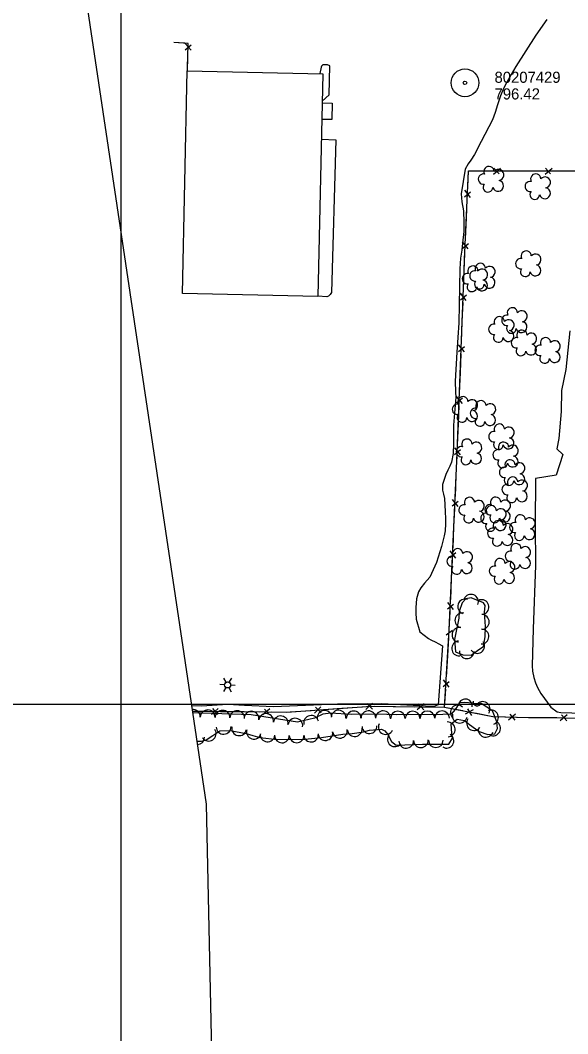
# Model space of a CAD drawing. Extents: x 591954 to 597000, y 198576 to 213500.
# Drawn here: x 593445 to 593741, y 209322 to 209870 of the extents above; entities that cross this region are included whole.
import ezdxf

# ---------------------------------------------------------------- set-up
doc = ezdxf.new("R2010")
doc.units = 0
for name, color, linetype in [('Level 10', 7, 'Continuous'), ('Level 12', 7, 'Continuous'), ('Level 14', 7, 'Continuous'), ('Level 15', 7, 'Continuous'), ('Level 17', 7, 'Continuous'), ('Level 18', 7, 'Continuous'), ('Level 4', 7, 'Continuous'), ('Level 6', 7, 'Continuous')]:
    doc.layers.add(name, color=color, linetype=linetype)

msp = doc.modelspace()

# ---------------------------------------------------------------- linework, layer by layer
at = {"layer": 'Level 10'}
for p, q in [((593500, 209500), (593500, 210500)), ((593500, 208500), (593500, 210000)), ((593000, 209500), (595000, 209500)), ((593000, 209500), (595000, 209500))]:
    msp.add_line(p, q, dxfattribs=at)
at = {"layer": 'Level 12'}
msp.add_lwpolyline([(593609.02, 209840.64), (593606.39, 209720.3), (593533.06, 209721.91), (593535.69, 209842.25), (593609.02, 209840.64)], dxfattribs=at)
at = {"layer": 'Level 14'}
for p, q in [((593555.86, 209510.45), (593553.26, 209510.52)), ((593556.62, 209508.96), (593555.26, 209506.77)), ((593556.7, 209511.81), (593555.5, 209514.11)), ((593558.4, 209511.8), (593559.76, 209514.03)), ((593559.14, 209510.36), (593561.66, 209510.29)), ((593558.26, 209508.91), (593559.5, 209506.73))]:
    msp.add_line(p, q, dxfattribs=at)
msp.add_circle((593557.5, 209510.38), 1.64, dxfattribs=at)
at = {"layer": 'Level 15'}
for p, q in [((593534.56, 209853.57), (593537.79, 209856.3)), ((593537.85, 209853.45), (593534.58, 209857.02)), ((593701.39, 209786.4), (593705.1, 209789.64)), ((593701.55, 209789.64), (593704.35, 209786.47)), ((593729.25, 209786.43), (593732.96, 209789.68)), ((593729.41, 209789.67), (593732.21, 209786.51)), ((593688.89, 209773.81), (593685.82, 209777.66)), ((593685.66, 209774.12), (593688.95, 209776.77)), ((593684.44, 209746.28), (593687.72, 209748.95)), ((593687.67, 209745.98), (593684.58, 209749.82)), ((593683.38, 209718.44), (593686.65, 209721.11)), ((593686.61, 209718.14), (593683.51, 209721.98)), ((593682.31, 209690.6), (593685.59, 209693.27)), ((593685.54, 209690.3), (593682.45, 209694.14)), ((593681.25, 209662.76), (593684.52, 209665.43)), ((593684.48, 209662.46), (593681.38, 209666.3)), ((593680.18, 209634.92), (593683.46, 209637.59)), ((593683.41, 209634.62), (593680.32, 209638.46)), ((593678.94, 209607.1), (593682.24, 209609.74)), ((593682.17, 209606.78), (593679.1, 209610.64)), ((593677.68, 209579.27), (593680.97, 209581.91)), ((593680.91, 209578.95), (593677.84, 209582.81)), ((593676.41, 209551.43), (593679.71, 209554.08)), ((593679.64, 209551.12), (593676.57, 209554.98)), ((593675.73, 209537.37), (593679.07, 209539.97)), ((593674.07, 209509.56), (593677.41, 209512.16)), ((593677.3, 209509.2), (593674.28, 209513.1)), ((593608.01, 209498.57), (593604.53, 209495.08)), ((593608.07, 209495.33), (593605.06, 209498.29)), ((593635.83, 209500.52), (593632.3, 209497.08)), ((593635.84, 209497.28), (593632.87, 209500.29)), ((593663.81, 209500.1), (593660.05, 209496.91)), ((593663.59, 209496.86), (593660.84, 209500.07)), ((593552.47, 209497.63), (593548.74, 209494.42)), ((593552.28, 209494.4), (593549.51, 209497.58)), ((593580.34, 209497.37), (593576.59, 209494.18)), ((593580.13, 209494.14), (593577.38, 209497.34)), ((593690.33, 209496.96), (593686.06, 209494.49)), ((593689.55, 209493.81), (593687.41, 209497.46)), ((593713.25, 209494.55), (593709.45, 209491.4)), ((593713, 209491.32), (593710.28, 209494.56)), ((593741.08, 209494.2), (593737.33, 209490.99)), ((593740.88, 209490.96), (593738.11, 209494.16))]:
    msp.add_line(p, q, dxfattribs=at)
for points in [[(593535.82, 209842.26), (593536.13, 209856.97), (593528.45, 209857.53)], [(593534.32, 209857.11), (593528.45, 209857.53)], [(593535.82, 209842.26), (593536.03, 209852.21)], [(593677.4, 209540.09), (593681.55, 209631.44), (593686.02, 209748.26), (593687.78, 209788.12), (593755.63, 209788.2), (593836.66, 209786.76), (593898.23, 209785.53), (593935.34, 209785.89)], [(593687.39, 209779.3), (593687.78, 209788.12), (593690.27, 209788.13)], [(593690.27, 209788.13), (593700.22, 209788.14)], [(593706.81, 209788.15), (593718.13, 209788.16)], [(593718.13, 209788.16), (593728.08, 209788.17)], [(593734.67, 209788.18), (593745.99, 209788.19)], [(593686.66, 209762.78), (593687.1, 209772.72)], [(593686.16, 209751.47), (593686.66, 209762.78)], [(593685.51, 209734.94), (593685.89, 209744.89)], [(593685.08, 209723.63), (593685.51, 209734.94)], [(593684.44, 209707.1), (593684.82, 209717.05)], [(593684.01, 209695.79), (593684.44, 209707.1)], [(593683.38, 209679.26), (593683.76, 209689.21)], [(593682.95, 209667.95), (593683.38, 209679.26)], [(593682.31, 209651.42), (593682.69, 209661.37)], [(593681.88, 209640.11), (593682.31, 209651.42)], [(593681.19, 209623.58), (593681.55, 209631.44), (593681.63, 209633.53)], [(593680.68, 209612.27), (593681.19, 209623.58)], [(593679.93, 209595.75), (593680.38, 209605.7)], [(593679.41, 209584.44), (593679.93, 209595.75)], [(593678.66, 209567.92), (593679.11, 209577.87)], [(593678.15, 209556.61), (593678.66, 209567.92)], [(593677.4, 209540.09), (593677.85, 209550.04)], [(593674.9, 209498.2), (593677.4, 209540.09)], [(593676.56, 209526.01), (593677.15, 209535.95)], [(593930.34, 209535.04), (593929.17, 209489.19), (593903.45, 209489.12), (593842.75, 209490.76), (593793.01, 209491.76), (593759.71, 209492.3), (593720.19, 209492.64), (593700.91, 209493.12)], [(593675.88, 209514.71), (593676.56, 209526.01)], [(593674.9, 209498.2), (593675.49, 209508.14)], [(593674.9, 209498.2), (593635.23, 209498.76), (593589.59, 209495.52), (593566.52, 209495.8), (593538.46, 209495.98)], [(593630.52, 209498.43), (593619.22, 209497.63)], [(593647.04, 209498.6), (593637.09, 209498.74)], [(593658.36, 209498.44), (593647.04, 209498.6)], [(593674.9, 209498.2), (593664.94, 209498.34)], [(593700.91, 209493.12), (593674.9, 209498.2)], [(593684.68, 209496.29), (593674.9, 209498.2)], [(593547.04, 209495.93), (593538.46, 209495.98)], [(593563.58, 209495.82), (593553.62, 209495.89)], [(593574.9, 209495.7), (593566.52, 209495.8), (593563.58, 209495.82)], [(593591.43, 209495.65), (593589.59, 209495.52), (593581.48, 209495.62)], [(593602.73, 209496.45), (593591.43, 209495.65)], [(593619.22, 209497.63), (593609.29, 209496.92)], [(593700.91, 209493.12), (593691.14, 209495.03)], [(593707.79, 209492.95), (593700.91, 209493.12)], [(593724.32, 209492.61), (593720.19, 209492.64), (593714.37, 209492.79)], [(593735.64, 209492.51), (593724.32, 209492.61)]]:
    msp.add_lwpolyline(points, dxfattribs=at)
at = {"layer": 'Level 17'}
for points in [[(593730.24, 209869.94), (593724.25, 209861.53), (593713.46, 209844.56), (593710.85, 209840.23), (593708.36, 209835.74), (593706.76, 209832.59), (593705.11, 209828.77), (593703.41, 209823.91), (593702.24, 209819.67), (593700.68, 209815.73), (593694.64, 209804.07), (593691.09, 209797.06), (593688.98, 209793.88), (593687.56, 209791.92), (593685.9, 209789.01), (593683.75, 209775.68), (593684.1, 209771.33), (593685.02, 209766.48), (593685.34, 209760.31), (593685.21, 209755.4), (593684.53, 209749.16), (593684.16, 209745.23), (593683.48, 209740.99), (593683.04, 209735.28), (593682.57, 209706.04), (593681.55, 209690.13), (593680.62, 209674.59), (593680.75, 209668.6), (593681, 209665.93), (593679.64, 209650.79), (593679.75, 209640.71), (593679.43, 209635.38), (593678.61, 209630.72), (593677.69, 209628.5), (593676.64, 209626.49), (593675.55, 209624.13), (593673.75, 209618.74), (593673.74, 209615.66), (593674.2, 209613.52), (593674.76, 209611.05), (593674.99, 209607.77), (593675.13, 209603.93), (593675.28, 209600.25), (593675.42, 209597.48), (593675.14, 209593.68), (593674.55, 209590.92), (593673.15, 209585.19), (593670.51, 209576.52), (593666.84, 209568.57), (593664.08, 209565.38), (593662.08, 209562.76), (593660.74, 209560.6), (593659.64, 209556.81), (593659.3, 209552.29), (593659.33, 209549.28), (593659.54, 209545.93), (593661.52, 209538.98), (593666.12, 209535.4), (593667.48, 209534.72)], [(593608.7, 209825.82), (593612.38, 209829.19), (593612.83, 209844.98), (593611.45, 209845.52), (593609.02, 209845.45), (593608.31, 209844.71), (593608.11, 209844.14), (593607.33, 209840.68)], [(593608.68, 209824.87), (593614.14, 209824.7), (593613.87, 209815.82), (593608.48, 209815.9)], [(593608.25, 209805.33), (593616.13, 209804.92), (593613.66, 209722.48), (593613.02, 209721.28), (593612.12, 209720.44), (593611.11, 209720.11), (593606.39, 209720.44)], [(593742.65, 209701.79), (593740.45, 209680.73), (593738.15, 209669.51), (593737.87, 209658.06), (593736.71, 209643.58), (593735.49, 209637.93), (593738.72, 209634.82), (593735.25, 209623.68), (593724, 209621.83), (593723.8, 209597.27), (593723.95, 209574.93), (593722.78, 209540.7)], [(593722.78, 209540.7), (593722.16, 209520.71), (593722.39, 209517.72), (593723.17, 209514.44), (593724.03, 209511.56), (593725.14, 209509.02), (593726.87, 209505.75), (593732.23, 209498.44), (593735.82, 209495.83), (593737.65, 209495.42), (593767.42, 209494.55)], [(593673.66, 209531.48), (593671.44, 209499.63), (593669, 209498.74), (593664.49, 209498.96), (593641, 209500.15), (593616.93, 209500.01), (593582.29, 209498.56), (593566.61, 209499.17), (593557.62, 209499.78), (593543.47, 209498.98), (593538, 209499.11)], [(593667.48, 209534.72), (593670.14, 209533.5), (593671.45, 209532.84), (593673.66, 209531.48)]]:
    msp.add_lwpolyline(points, dxfattribs=at)
at = {"layer": 'Level 18'}
for points in [[(593696.43, 209549.48), (593696.76, 209553.24), (593695.95, 209554.74), (593689.32, 209557.5), (593686.32, 209556.98), (593684.42, 209554.7), (593682.73, 209550.04), (593682.58, 209546.53), (593680.25, 209534.89), (593680.76, 209528.29), (593684.76, 209526.57), (593689.3, 209526.42), (593693.3, 209529.46), (593695.88, 209531.22), (593696.89, 209536.36), (593697.03, 209542.01), (593696.43, 209549.48)], [(593689.99, 209500.56), (593685.76, 209500.88), (593682.87, 209500.62), (593680.58, 209497.07), (593678.34, 209494.55), (593673.94, 209494.45), (593648.79, 209494.24), (593638.47, 209494.54), (593624.38, 209494.35), (593613.37, 209495.09), (593609.04, 209494.56), (593604.57, 209492.43), (593595.23, 209490.31), (593570.31, 209494.29), (593538.58, 209495.21)], [(593540.84, 209480.05), (593543.43, 209480.02), (593545.93, 209480.63), (593549.58, 209483.04), (593553.28, 209485.59), (593558.99, 209485.77), (593567.56, 209484.1), (593571.23, 209483.05), (593574.95, 209481.95), (593584.51, 209480.94), (593599.31, 209481.12), (593608.35, 209481.92), (593619.78, 209483.74), (593624.86, 209484.17), (593631.09, 209485.04), (593634.17, 209486.01), (593640.71, 209486.38), (593642.63, 209485.5), (593644.2, 209483.53), (593646.19, 209479.75), (593648.6, 209477.88), (593662.9, 209478.45), (593673.21, 209478.43), (593677.2, 209478.33), (593679.21, 209481.63), (593678.79, 209484.04), (593678.49, 209489.32), (593681.67, 209491.93), (593685.61, 209491.12), (593688.31, 209488.94), (593693.54, 209485.16), (593698.18, 209483.5), (593701.95, 209483.9), (593703.42, 209486.84), (593703.17, 209490.48), (593700.72, 209496.39), (593694.69, 209500.36)], [(593689.99, 209500.56), (593694.69, 209500.36)]]:
    msp.add_lwpolyline(points, dxfattribs=at)
for centre, radius, start, end in [((593698.86, 209787.76), 2.78, 1.3946, 209.1675), ((593703.9, 209785.91), 2.97, 278.4237, 139.6575), ((593695.86, 209783.69), 2.78, 78.0716, 279.0826), ((593703.79, 209780.05), 2.97, 196.0745, 79.0477), ((593724.16, 209783.76), 2.78, 1.3946, 209.1675), ((593729.2, 209781.9), 2.97, 278.4237, 139.6575), ((593698.32, 209779.29), 2.61, 140.7797, 358.7123), ((593721.16, 209779.68), 2.78, 78.0716, 279.0826), ((593729.09, 209776.05), 2.97, 196.0745, 79.0477), ((593723.62, 209775.28), 2.61, 140.7797, 358.7123), ((593718.99, 209742.11), 2.78, 1.3946, 209.1675), ((593715.99, 209738.03), 2.78, 78.0716, 279.0826), ((593724.04, 209740.25), 2.97, 278.4237, 139.6575), ((593690.14, 209733.97), 2.78, 1.3946, 209.1675), ((593691.2, 209731.37), 2.78, 78.0716, 279.0826), ((593694.2, 209735.45), 2.78, 1.3946, 209.1675), ((593695.18, 209732.12), 2.97, 278.4237, 139.6575), ((593699.24, 209733.59), 2.97, 278.4237, 139.6575), ((593718.45, 209733.64), 2.61, 140.7797, 358.7123), ((593723.92, 209734.4), 2.97, 196.0745, 79.0477), ((593687.14, 209729.9), 2.78, 78.0716, 279.0826), ((593693.66, 209726.97), 2.61, 140.7797, 358.7123), ((593695.07, 209726.26), 2.97, 196.0745, 79.0477), ((593699.13, 209727.73), 2.97, 196.0745, 79.0477), ((593689.6, 209725.5), 2.61, 140.7797, 358.7123), ((593711.52, 209711.45), 2.78, 1.3946, 209.1675), ((593716.56, 209709.6), 2.97, 278.4237, 139.6575), ((593704.44, 209706.63), 2.78, 1.3946, 209.1675), ((593708.52, 209707.38), 2.78, 78.0716, 279.0826), ((593709.48, 209704.77), 2.97, 278.4237, 139.6575), ((593716.45, 209703.74), 2.97, 196.0745, 79.0477), ((593701.44, 209702.55), 2.78, 78.0716, 279.0826), ((593709.37, 209698.92), 2.97, 196.0745, 79.0477), ((593710.98, 209702.98), 2.61, 140.7797, 358.7123), ((593716.65, 209699.32), 2.78, 1.3946, 209.1675), ((593703.9, 209698.16), 2.61, 140.7797, 358.7123), ((593713.65, 209695.25), 2.78, 78.0716, 279.0826), ((593721.7, 209697.47), 2.97, 278.4237, 139.6575), ((593729.44, 209695.26), 2.78, 1.3946, 209.1675), ((593734.48, 209693.4), 2.97, 278.4237, 139.6575), ((593716.12, 209690.85), 2.61, 140.7797, 358.7123), ((593721.59, 209691.61), 2.97, 196.0745, 79.0477), ((593726.44, 209691.18), 2.78, 78.0716, 279.0826), ((593734.37, 209687.55), 2.97, 196.0745, 79.0477), ((593728.9, 209686.78), 2.61, 140.7797, 358.7123), ((593684.74, 209663.39), 2.78, 1.3946, 209.1675), ((593689.78, 209661.53), 2.97, 278.4237, 139.6575), ((593694.5, 209661.23), 2.78, 1.3946, 209.1675), ((593699.54, 209659.37), 2.97, 278.4237, 139.6575), ((593681.74, 209659.31), 2.78, 78.0716, 279.0826), ((593689.67, 209655.68), 2.97, 196.0745, 79.0477), ((593691.5, 209657.15), 2.78, 78.0716, 279.0826), ((593684.2, 209654.91), 2.61, 140.7797, 358.7123), ((593693.96, 209652.75), 2.61, 140.7797, 358.7123), ((593699.43, 209653.52), 2.97, 196.0745, 79.0477), ((593704.48, 209648.6), 2.78, 1.3946, 209.1675), ((593701.48, 209644.53), 2.78, 78.0716, 279.0826), ((593709.52, 209646.74), 2.97, 278.4237, 139.6575), ((593686.94, 209640.46), 2.78, 1.3946, 209.1675), ((593691.98, 209638.6), 2.97, 278.4237, 139.6575), ((593703.94, 209640.13), 2.61, 140.7797, 358.7123), ((593706.73, 209638.81), 2.78, 1.3946, 209.1675), ((593709.41, 209640.89), 2.97, 196.0745, 79.0477), ((593683.94, 209636.39), 2.78, 78.0716, 279.0826), ((593691.87, 209632.75), 2.97, 196.0745, 79.0477), ((593703.73, 209634.73), 2.78, 78.0716, 279.0826), ((593711.77, 209636.95), 2.97, 278.4237, 139.6575), ((593686.4, 209631.99), 2.61, 140.7797, 358.7123), ((593706.19, 209630.33), 2.61, 140.7797, 358.7123), ((593710.27, 209629.27), 2.78, 1.3946, 209.1675), ((593711.66, 209631.1), 2.97, 196.0745, 79.0477), ((593715.31, 209627.42), 2.97, 278.4237, 139.6575), ((593707.27, 209625.2), 2.78, 78.0716, 279.0826), ((593715.2, 209621.56), 2.97, 196.0745, 79.0477), ((593708.67, 209615.92), 2.78, 78.0716, 279.0826), ((593709.73, 209620.8), 2.61, 140.7797, 358.7123), ((593711.67, 209620), 2.78, 1.3946, 209.1675), ((593716.71, 209618.14), 2.97, 278.4237, 139.6575), ((593711.13, 209611.52), 2.61, 140.7797, 358.7123), ((593716.6, 209612.29), 2.97, 196.0745, 79.0477), ((593685.33, 209604.94), 2.78, 78.0716, 279.0826), ((593688.33, 209609.01), 2.78, 1.3946, 209.1675), ((593693.38, 209607.16), 2.97, 278.4237, 139.6575), ((593699.49, 209605.03), 2.78, 78.0716, 279.0826), ((593702.49, 209609.11), 2.78, 1.3946, 209.1675), ((593707.53, 209607.25), 2.97, 278.4237, 139.6575), ((593687.8, 209600.54), 2.61, 140.7797, 358.7123), ((593693.27, 209601.3), 2.97, 196.0745, 79.0477), ((593697.18, 209600.38), 2.78, 78.0716, 279.0826), ((593700.18, 209604.46), 2.78, 1.3946, 209.1675), ((593701.95, 209600.63), 2.61, 140.7797, 358.7123), ((593705.22, 209602.6), 2.97, 278.4237, 139.6575), ((593707.42, 209601.4), 2.97, 196.0745, 79.0477), ((593715.82, 209599.54), 2.78, 1.3946, 209.1675), ((593699.64, 209595.98), 2.61, 140.7797, 358.7123), ((593703.85, 209596.43), 2.78, 1.3946, 209.1675), ((593705.11, 209596.75), 2.97, 196.0745, 79.0477), ((593708.89, 209594.58), 2.97, 278.4237, 139.6575), ((593712.82, 209595.46), 2.78, 78.0716, 279.0826), ((593720.86, 209597.68), 2.97, 278.4237, 139.6575), ((593700.85, 209592.36), 2.78, 78.0716, 279.0826), ((593708.78, 209588.72), 2.97, 196.0745, 79.0477), ((593715.28, 209591.06), 2.61, 140.7797, 358.7123), ((593720.75, 209591.82), 2.97, 196.0745, 79.0477), ((593703.31, 209587.96), 2.61, 140.7797, 358.7123), ((593713.4, 209584.01), 2.78, 1.3946, 209.1675), ((593681.91, 209581.25), 2.78, 1.3946, 209.1675), ((593686.95, 209579.39), 2.97, 278.4237, 139.6575), ((593710.4, 209579.93), 2.78, 78.0716, 279.0826), ((593718.45, 209582.15), 2.97, 278.4237, 139.6575), ((593678.91, 209577.17), 2.78, 78.0716, 279.0826), ((593686.84, 209573.54), 2.97, 196.0745, 79.0477), ((593704.83, 209575.92), 2.78, 1.3946, 209.1675), ((593709.87, 209574.06), 2.97, 278.4237, 139.6575), ((593712.87, 209575.53), 2.61, 140.7797, 358.7123), ((593718.34, 209576.3), 2.97, 196.0745, 79.0477), ((593681.37, 209572.77), 2.61, 140.7797, 358.7123), ((593701.83, 209571.85), 2.78, 78.0716, 279.0826), ((593709.76, 209568.21), 2.97, 196.0745, 79.0477), ((593704.29, 209567.45), 2.61, 140.7797, 358.7123), ((593682.72, 209530.09), 4, 94.4077, 274.3924), ((593692.43, 209501.27), 2.21, 169.1368, 349.1215)]:
    msp.add_arc(centre, radius, start, end, dxfattribs=at)
for centre, major_axis, ratio, start_param, end_param in [((593689.13, 209555.31), (0.18, -4), 0.999981, 1.132278, 4.273603), ((593685.94, 209552.74), (-3.46, 2.01), 0.999992, 4.891904, 8.033229), ((593694.82, 209552.44), (3.63, 1.69), 0.999725, 4.776722, 7.918047), ((593684.46, 209545.29), (3.97, -0.48), 0.999991, 1.493585, 4.63491), ((593694.97, 209544.46), (3.99, -0.32), 0.999996, 4.780345, 7.92167), ((593682.9, 209537.44), (3.97, -0.48), 0.999991, 1.493585, 4.63491), ((593694.8, 209536.49), (-3.99, -0.23), 0.999998, 1.488777, 4.630102), ((593692.48, 209531.44), (-3.3, -2.26), 0.999998, 0, 3.141325), ((593686.84, 209528.6), (-3.2, -2.4), 0.999994, 5.607643, 8.748968), ((593681.91, 209495.43), (-1.13, 3.84), 0.97879, 5.258215, 8.399541), ((593685.96, 209498.77), (1.53, 3.7), 0.952548, 5.014459, 8.155784), ((593695.42, 209497.37), (3.83, -1.14), 0.998612, 5.989974, 9.131299), ((593538.74, 209493.12), (3.92, 0.8), 0.995232, 6.052191, 7.764926), ((593546.74, 209492.89), (3.92, 0.8), 0.995232, 6.052191, 9.193516), ((593554.73, 209492.66), (3.92, 0.8), 0.995232, 6.052191, 9.193516), ((593562.72, 209492.42), (3.92, 0.8), 0.995232, 6.052191, 9.193516), ((593570.44, 209492.15), (3.89, 0.91), 0.995603, 5.892949, 9.034274), ((593578.34, 209490.89), (3.89, 0.91), 0.995603, 5.892949, 9.034274), ((593586.23, 209489.63), (3.89, 0.91), 0.995603, 5.892949, 9.034274), ((593594.12, 209488.37), (3.89, 0.91), 0.995603, 5.892949, 9.034274), ((593602.72, 209489.88), (3.53, 1.88), 0.993895, 6.01538, 9.156705), ((593609.96, 209492.57), (3.43, 2.05), 0.993683, 5.862704, 9.004029), ((593617.52, 209492.72), (3.73, 1.45), 0.994755, 5.844283, 8.985608), ((593625.66, 209492.29), (3.54, 1.86), 0.994029, 5.811337, 8.952662), ((593633.65, 209492.39), (3.54, 1.86), 0.994029, 5.811337, 8.952662), ((593641.54, 209492.37), (3.26, 2.32), 0.992874, 5.6302, 8.771525), ((593649.59, 209492.16), (3.16, 2.45), 0.992541, 5.629495, 8.770821), ((593657.57, 209492.23), (3.16, 2.45), 0.992541, 5.629495, 8.770821), ((593665.55, 209492.29), (3.16, 2.45), 0.992541, 5.629495, 8.770821), ((593673.52, 209492.36), (3.16, 2.45), 0.992541, 5.629495, 8.770821), ((593683.1, 209493.77), (-3.14, -2.47), 0.991606, 5.410195, 8.55152), ((593699.95, 209492.79), (2.6, -3.04), 0.999886, 5.967282, 9.108607), ((593555.37, 209487.74), (-3.99, -0.27), 0.99514, 6.247728, 9.389053), ((593563.75, 209486.97), (-3.93, 0.76), 0.99643, 0.000134, 3.141459), ((593626.25, 209486.46), (-3.65, -1.64), 0.994198, 5.998774, 9.140099), ((593634.22, 209488.1), (-3.61, -1.73), 0.994189, 5.890679, 9.032004), ((593643.04, 209487.61), (-3.83, -1.14), 0.996277, 5.565268, 8.706593), ((593676.57, 209486.36), (1.96, -3.49), 0.998436, 5.827946, 8.969271), ((593690.75, 209489.75), (-3.8, -1.25), 0.996938, 5.337305, 8.478631), ((593697.1, 209486.1), (-3.84, -1.13), 0.995995, 5.652798, 8.794124), ((593701.11, 209486.89), (-2.34, -3.24), 0.995564, 0.162348, 3.303674), ((593541.06, 209482.13), (-3.92, -0.82), 0.995154, 1.383413, 2.924501), ((593547.32, 209484.04), (-2.55, -3.08), 0.993216, 5.984604, 9.125929), ((593571.7, 209485.08), (-3.84, 1.11), 0.996977, 0.000134, 3.141459), ((593579.16, 209483.6), (-3.66, -1.61), 0.994576, 5.760897, 8.902222), ((593586.87, 209483.05), (-3.45, -2.03), 0.993699, 5.760078, 8.901403), ((593594.86, 209483.15), (-3.45, -2.03), 0.993699, 5.760078, 8.901403), ((593602.66, 209483.51), (-1.94, -3.5), 0.98337, 5.298404, 8.439729), ((593610.37, 209484.35), (-3.44, -2.04), 0.993714, 5.903873, 9.045199), ((593618.27, 209485.61), (-3.44, -2.04), 0.993714, 5.903873, 9.045199), ((593647.99, 209481.01), (-2.28, 3.29), 0.999021, 0.301051, 3.442376), ((593675.89, 209480.18), (2.21, -3.34), 0.971124, 5.139907, 8.281233), ((593654.09, 209480.18), (-2.91, -2.74), 0.991398, 5.563383, 8.704709), ((593662.06, 209480.5), (-2.91, -2.74), 0.991398, 5.563383, 8.704709), ((593670.13, 209480.52), (-3.61, -1.72), 0.994262, 5.833519, 8.974844)]:
    msp.add_ellipse(centre, major_axis=major_axis, ratio=ratio, start_param=start_param, end_param=end_param, dxfattribs=at)
at = {"layer": 'Level 4'}
for points in [[(593456.88, 210424.47), (593466.09, 209980.61), (593533.81, 209527.16)], [(593533.81, 209527.16), (593545.95, 209445.89), (593564.2, 208601.21)]]:
    msp.add_lwpolyline(points, dxfattribs=at)
at = {"layer": 'Level 6'}
for radius in [7.5, 7.5, 0.96, 0.96]:
    msp.add_circle((593685.87, 209835.73), radius, dxfattribs=at)

# ---------------------------------------------------------------- texts
for s, p in [('80207429', (593701.87, 209835.73)), ('80207429', (593701.87, 209835.73)), ('796.42', (593701.87, 209826.73)), ('796.42', (593701.87, 209826.73))]:
    msp.add_text(s, height=6, dxfattribs=at).set_placement(p)

doc.saveas('drawing.dxf')
